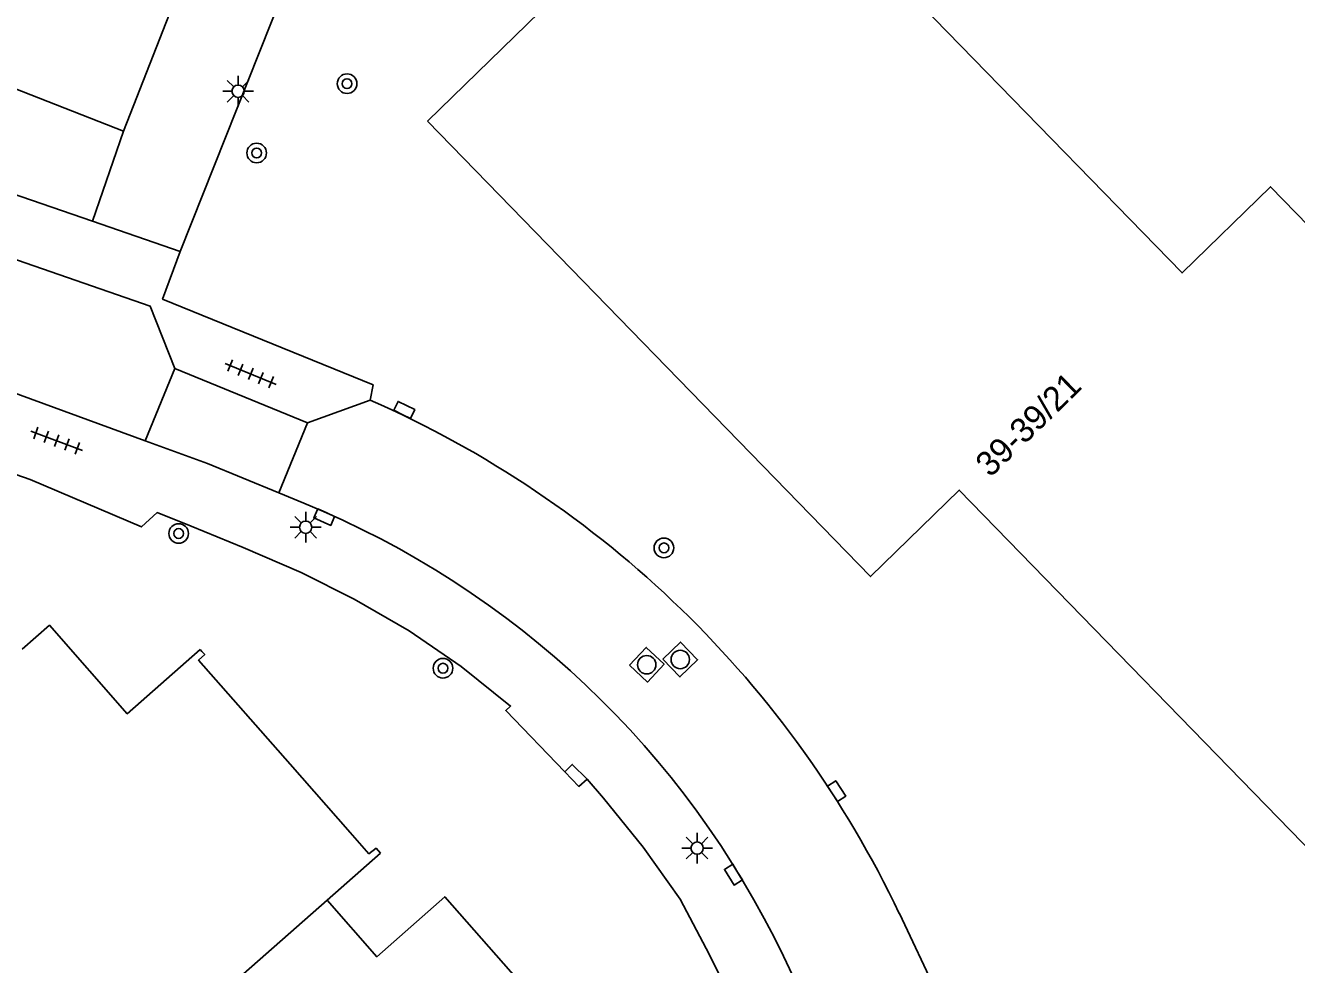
# Model space of a CAD drawing. Extents: x 131000 to 133013, y 393000 to 396501.
# Drawn here: x 131268.3 to 131320.1, y 395285.1 to 395323.3 of the extents above; entities that cross this region are included whole.
import ezdxf

# ---------------------------------------------------------------- set-up
doc = ezdxf.new("R2010")
doc.units = 0
for name, color, linetype in [('gg-afsc-hekwerk', 7, 'Continuous'), ('gg-anno-huisnummerreeks BGT', 7, 'Continuous'), ('gg-bbg-hoofdgebouw', 7, 'Continuous'), ('gg-bbg-tussenscheiding', 7, 'Continuous'), ('gg-knt-verharding', 7, 'Continuous'), ('gt-grn-weggrens', 7, 'Continuous'), ('gt-symb-boom', 7, 'Continuous'), ('gt-symb-kolk', 7, 'Continuous'), ('gt-symb-lichtmast', 7, 'Continuous'), ('gt-symb-rioolschacht', 7, 'Continuous'), ('gt-symb-tegel verharding', 7, 'Continuous')]:
    doc.layers.add(name, color=color, linetype=linetype)

# ---------------------------------------------------------------- blocks, each defined once
blk = doc.blocks.new('gt0-TEG1')
at = {"layer": 'gt-symb-tegel verharding'}
for p, q in [((-1.125, 0), (1.125, 0)), ((-0.9, -0.25), (-0.9, 0.25)), ((-0.45, -0.25), (-0.45, 0.25)), ((0, -0.25), (0, 0.25)), ((0.45, -0.25), (0.45, 0.25)), ((0.9, -0.25), (0.9, 0.25))]:
    blk.add_line(p, q, dxfattribs=at)
blk = doc.blocks.new('gt0-BOOM')
at = {"layer": 'gt-symb-boom'}
for radius in [0.4, 0.2]:
    blk.add_circle((0, 0), radius, dxfattribs=at)
blk = doc.blocks.new('gt0-LMAST')
at = {"layer": 'gt-symb-lichtmast'}
for p, q in [((-0.005, 0.246), (-0.005, 0.621)), ((-0.182, 0.173), (-0.447, 0.438)), ((0.172, 0.173), (0.437, 0.438)), ((-0.255, -0.004), (-0.63, -0.004)), ((-0.182, -0.181), (-0.447, -0.446)), ((-0.005, -0.254), (-0.005, -0.629)), ((0.437, -0.446), (0.172, -0.181)), ((0.245, -0.004), (0.62, -0.004))]:
    blk.add_line(p, q, dxfattribs=at)
blk.add_circle((-0.005, -0.004), 0.25, dxfattribs=at)
blk = doc.blocks.new('gt0-KOLK')
at = {"layer": 'gt-symb-kolk'}
blk.add_lwpolyline([(0, 0), (0.375, 0), (0.375, 0.4), (-0.375, 0.4), (-0.375, 0), (0, 0)], dxfattribs=at)
blk = doc.blocks.new('gt0-RS')
at = {"layer": 'gt-symb-rioolschacht'}
blk.add_lwpolyline([(-0.5, -0.5), (0.5, -0.5), (0.5, 0.5), (-0.5, 0.5)], close=True, dxfattribs=at)
blk.add_circle((0, 0), 0.375, dxfattribs=at)

msp = doc.modelspace()

# ---------------------------------------------------------------- linework, layer by layer
at = {"layer": 'gg-afsc-hekwerk'}
for points in [[(131290.271, 395292.94), (131287.872, 395295.44), (131288.064, 395295.619), (131286.054, 395297.23), (131283.934, 395298.686), (131281.695, 395299.963), (131279.539, 395301.06), (131277.185, 395302.071), (131275.06, 395302.944), (131273.678, 395303.496), (131273.041, 395302.909), (131268.518, 395304.847), (131265.192, 395305.99)], [(131291.179, 395292.645), (131290.839, 395292.348), (131290.271, 395292.94)], [(131295.446, 395261.555), (131304.131, 395269.271), (131296.169, 395285.494), (131294.971, 395287.754), (131293.47, 395289.865), (131291.843, 395291.872), (131291.179, 395292.645)]]:
    msp.add_lwpolyline(points, dxfattribs=at)
at = {"layer": 'gg-bbg-hoofdgebouw'}
for p, q in [((131272.308, 395319.024), (131277.064, 395331.136)), ((131262.067, 395323.043), (131272.308, 395319.024)), ((131275.429, 395297.914), (131275.506, 395297.832)), ((131279.095, 395293.247), (131281.538, 395290.471)), ((131281.538, 395290.471), (131281.731, 395290.251)), ((131282.77, 395289.632), (131280.6, 395287.717))]:
    msp.add_line(p, q, dxfattribs=at)
for points in [[(131284.679, 395319.437), (131297.356, 395331.781), (131315.397, 395313.253), (131318.999, 395316.761), (131334.488, 395300.854), (131321.807, 395288.506), (131306.332, 395304.408), (131302.723, 395300.886), (131284.679, 395319.437)], [(131275.429, 395297.914), (131272.466, 395295.305), (131269.293, 395298.907), (131268.192, 395297.938)], [(131275.506, 395297.832), (131275.616, 395297.716), (131275.369, 395297.482), (131279.095, 395293.247)], [(131282.77, 395289.632), (131282.595, 395289.827), (131282.303, 395289.601), (131281.731, 395290.251)], [(131280.6, 395287.717), (131282.616, 395285.412), (131285.386, 395287.854), (131291.57, 395280.839), (131287.777, 395277.457), (131294.331, 395270.049), (131290.737, 395266.862), (131295.446, 395261.555)]]:
    msp.add_lwpolyline(points, dxfattribs=at)
at = {"layer": 'gg-bbg-tussenscheiding'}
msp.add_lwpolyline([(131271.825, 395277.542), (131270.615, 395278.915), (131280.6, 395287.717)], dxfattribs=at)
at = {"layer": 'gg-knt-verharding'}
for p, q in [((131271.043, 395315.356), (131272.308, 395319.024)), ((131271.043, 395315.356), (131274.614, 395314.125)), ((131273.19, 395306.418), (131262.526, 395310.323)), ((131279.795, 395307.147), (131274.395, 395309.356)), ((131282.349, 395308.075), (131282.474, 395308.694)), ((131282.349, 395308.075), (131279.795, 395307.147)), ((131279.648, 395303.88), (131278.627, 395304.299)), ((131309.13, 395276.125), (131303.891, 395287.166)), ((131305.151, 395272.92), (131299.175, 395285.427))]:
    msp.add_line(p, q, dxfattribs=at)
for points in [[(131274.614, 395314.125), (131281.997, 395332.703), (131282.617, 395333.474), (131287.441, 395333.255), (131292.732, 395333.357), (131298.153, 395334.233), (131305.892, 395336.256)], [(131260.088, 395318.685), (131265.639, 395317.219), (131271.043, 395315.356)], [(131274.395, 395309.356), (131273.401, 395311.892), (131264.261, 395315.066)], [(131282.474, 395308.694), (131273.9, 395312.184), (131274.614, 395314.125)], [(131278.627, 395304.299), (131275.728, 395305.488), (131273.19, 395306.418)], [(131291.179, 395292.645), (131290.58, 395293.238), (131290.271, 395292.94)]]:
    msp.add_lwpolyline(points, dxfattribs=at)
for centre, radius, start, end in [((131265.106, 395268.758), 42.931, 25.3893, 66.3193), ((131265.473, 395269.322), 37.352, 25.5415, 67.698)]:
    msp.add_arc(centre, radius, start, end, dxfattribs=at)
at = {"layer": 'gt-grn-weggrens'}
for p, q in [((131273.19, 395306.418), (131274.395, 395309.356)), ((131279.795, 395307.147), (131278.627, 395304.299))]:
    msp.add_line(p, q, dxfattribs=at)

# ---------------------------------------------------------------- block references
at = {"layer": 'gt-symb-boom'}
for p in [(131281.411, 395320.957), (131277.73, 395318.135), (131274.557, 395302.643), (131294.309, 395302.058), (131285.315, 395297.157)]:
    msp.add_blockref('gt0-BOOM', p, dxfattribs=at)
at = {"layer": 'gt-symb-kolk'}
for p, rotation in [((131283.65, 395307.493), -26.283312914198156), ((131280.562, 395303.491), 156.17710050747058), ((131301.172, 395292.046), -56.70715142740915), ((131297.307, 395288.856), 121.54367342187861)]:
    msp.add_blockref('gt0-KOLK', p, dxfattribs=dict(at, rotation=rotation))
at = {"layer": 'gt-symb-lichtmast'}
for p in [(131276.978, 395320.654), (131279.731, 395302.899), (131295.665, 395289.839)]:
    msp.add_blockref('gt0-LMAST', p, dxfattribs=at)
at = {"layer": 'gt-symb-rioolschacht'}
for p, rotation in [((131294.973, 395297.513), -46.13442163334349), ((131293.61, 395297.299), -43.094897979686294)]:
    msp.add_blockref('gt0-RS', p, dxfattribs=dict(at, rotation=rotation))
at = {"layer": 'gt-symb-tegel verharding'}
for p, rotation in [((131277.488, 395309.138), -22.152586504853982), ((131269.587, 395306.42), 159.62510008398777)]:
    msp.add_blockref('gt0-TEG1', p, dxfattribs=dict(at, rotation=rotation))

# ---------------------------------------------------------------- texts
at = {"layer": 'gg-anno-huisnummerreeks BGT'}
msp.add_text('39-39/21', height=1, rotation=44.2, dxfattribs=at).set_placement((131307.592, 395304.896))

doc.saveas('drawing.dxf')
